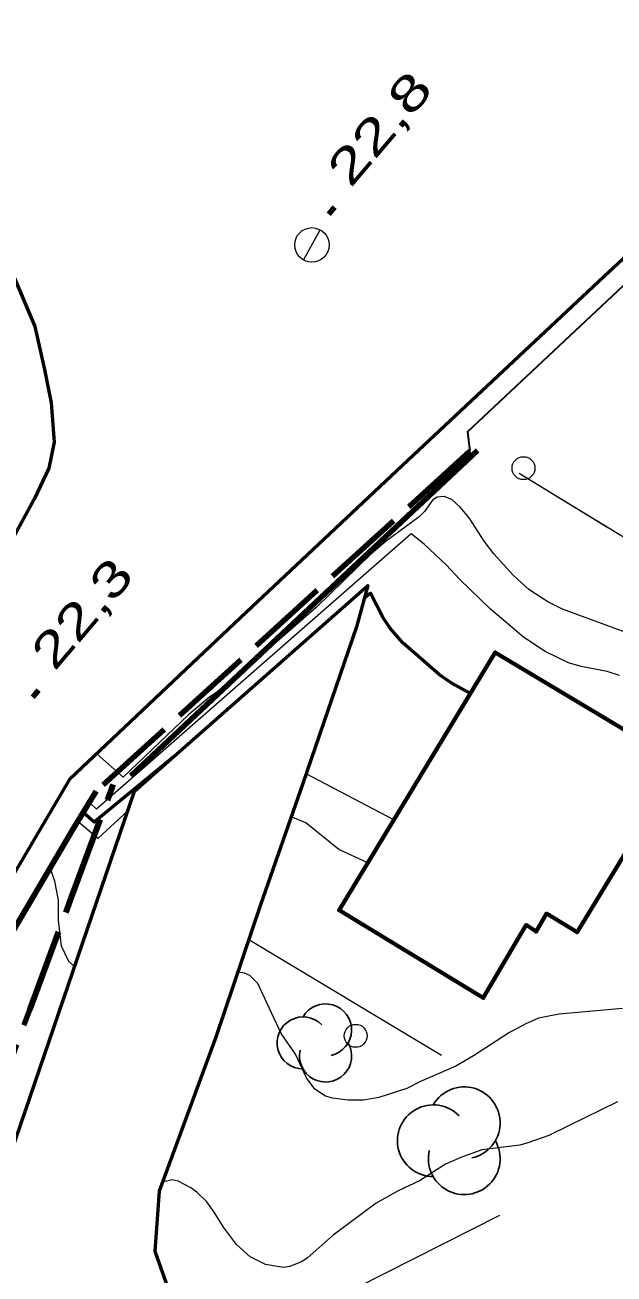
# Model space of a CAD drawing. Extents: x 356765 to 358572, y 5103174 to 5104650.
# Drawn here: x 357827.3 to 357853, y 5103444.8 to 5103499.2 of the extents above; entities that cross this region are included whole.
import ezdxf

# ---------------------------------------------------------------- set-up
doc = ezdxf.new("R2010")
doc.units = 0
doc.header["$LTSCALE"] = 0.6
doc.linetypes.add('LONG_DASHED', pattern=[7.5, 6, -1.5])
for name, color, linetype, lineweight in [('1', 7, 'Continuous', 53), ('19', 7, 'Continuous', 13), ('2', 7, 'Continuous', 13), ('21', 7, 'Continuous', 53), ('22', 7, 'Continuous', 35), ('26', 7, 'Continuous', 35), ('3', 7, 'Continuous', 140), ('31', 7, 'Continuous', 70), ('36', 7, 'Continuous', 13), ('37', 7, 'Continuous', 13), ('44', 7, 'Continuous', 25)]:
    doc.layers.add(name, color=color, linetype=linetype, lineweight=lineweight)

msp = doc.modelspace()

# ---------------------------------------------------------------- linework, layer by layer
at = {"layer": '1'}
for points in [[(357846.71, 5103470.05), (357845.87, 5103470.51), (357845.37, 5103470.86), (357843.77, 5103472.26), (357843.2, 5103472.91), (357842.91, 5103473.34), (357842.36, 5103474.42), (357842.09, 5103474.19)], [(357833.84, 5103467.34), (357830.33, 5103464.44), (357829.85, 5103464.86)]]:
    msp.add_lwpolyline(points, dxfattribs=at)
at = {"layer": '19'}
for p, q in [((357843.38, 5103464.55), (357839.56, 5103466.55)), ((357837.06, 5103459.34), (357845.46, 5103454.29)), ((357835.02, 5103440.76), (357847.99, 5103447.33))]:
    msp.add_line(p, q, dxfattribs=at)
at = {"layer": '2'}
for points in [[(357856.37, 5103471.65), (357850.72, 5103473.73), (357850.08, 5103474.04), (357849.25, 5103474.58), (357848.57, 5103475.2), (357847.73, 5103476.13), (357847.31, 5103476.69), (357846.66, 5103477.7), (357846.27, 5103478.17), (357845.9, 5103478.5), (357845.57, 5103478.63), (357845.27, 5103478.61), (357845.06, 5103478.47), (357844.71, 5103477.98), (357844.48, 5103477.74), (357843.04, 5103476.68), (357842.37, 5103476.12), (357839.99, 5103473.79), (357836.03, 5103470.34), (357835.37, 5103469.9), (357834.43, 5103469.12), (357831.59, 5103466.4), (357830.44, 5103467.42)], [(357853.2, 5103470.84), (357852.66, 5103471.01), (357851.54, 5103471.22), (357850.99, 5103471.38), (357849.96, 5103471.88), (357849.02, 5103472.5), (357847.58, 5103473.73), (357846.25, 5103475.01), (357845.65, 5103475.66), (357844.7, 5103476.55), (357844.13, 5103477.01), (357830.43, 5103465.01), (357830.12, 5103465.3)], [(357831.78, 5103464.93), (357830.49, 5103463.74), (357829.62, 5103464.48)], [(357842.24, 5103462.68), (357840.98, 5103463.26), (357839.54, 5103464.41), (357838.91, 5103464.68)], [(357829.47, 5103458.15), (357829.23, 5103458.38), (357828.91, 5103459.05), (357828.78, 5103460.18), (357828.78, 5103461.05), (357828.62, 5103461.87), (357828.41, 5103462.45)], [(357853.34, 5103456.33), (357850.58, 5103456.08), (357849.68, 5103455.9), (357849.15, 5103455.68), (357848.41, 5103455.28), (357846.84, 5103454.26), (357846.07, 5103453.82), (357844.54, 5103453.15), (357843.95, 5103452.84), (357842.72, 5103452.45), (357842.05, 5103452.34), (357841.39, 5103452.34), (357840.71, 5103452.42), (357840.4, 5103452.51), (357839.93, 5103452.82), (357839.58, 5103453.3), (357839.09, 5103454.34), (357838.47, 5103455.24), (357837.46, 5103457.42), (357837.11, 5103457.76), (357836.87, 5103457.87), (357836.58, 5103457.91)], [(357853.11, 5103452.26), (357850.99, 5103451.21), (357850.13, 5103450.8), (357849.21, 5103450.47), (357848.87, 5103450.38), (357847.21, 5103450.17), (357846.29, 5103449.84), (357845.63, 5103449.54), (357844.49, 5103448.82), (357843.56, 5103448.38), (357842.61, 5103447.84), (357840.74, 5103446.45), (357839.62, 5103445.46), (357839.38, 5103445.3), (357838.85, 5103445.09), (357838.57, 5103445.05), (357837.79, 5103445.18), (357837.12, 5103445.51), (357836.53, 5103446.05), (357835.96, 5103446.8), (357835.56, 5103447.46), (357835.23, 5103447.9), (357834.8, 5103448.32), (357834.54, 5103448.51), (357833.98, 5103448.8), (357833.73, 5103448.86), (357833.3, 5103448.76)]]:
    msp.add_lwpolyline(points, dxfattribs=at)
at = {"layer": '21', "linetype": 'LONG_DASHED', "lineweight": 140}
msp.add_line((357846.69, 5103480.61), (357830.42, 5103465.79), dxfattribs=at)
at = {"layer": '21'}
for points in [[(357727.18, 5103579.66), (357739.94, 5103568.96), (357748.99, 5103561.16), (357753.23, 5103557.51), (357769.06, 5103543.9), (357785.67, 5103529.71), (357802.28, 5103515.82), (357809.74, 5103509.32), (357813.44, 5103505.69), (357820.55, 5103498.05), (357824.21, 5103492.98), (357826.16, 5103489.76), (357827.75, 5103486.04), (357828.17, 5103484.17), (357828.46, 5103482.71), (357828.59, 5103481), (357828.35, 5103479.87), (357827.72, 5103478.51), (357826.39, 5103476.07), (357811.09, 5103450.11), (357800.54, 5103432.03), (357790.27, 5103414.46), (357780.85, 5103398.59), (357773.84, 5103386.53)], [(357864.07, 5103498.91), (357852.75, 5103488.42), (357843.99, 5103480.2), (357836.7, 5103473.34), (357829.26, 5103466.3), (357780.45, 5103383.37)], [(357824.89, 5103441.9), (357824.7, 5103445.01), (357825.03, 5103445.41), (357825.15, 5103445.65), (357825.26, 5103445.84), (357832.08, 5103465.8), (357842.24, 5103474.76), (357841.75, 5103472.95), (357839.41, 5103466.13), (357837.57, 5103460.84), (357835.63, 5103455.08), (357833.16, 5103448.37), (357832.97, 5103445.76), (357833.47, 5103444.36)]]:
    msp.add_lwpolyline(points, dxfattribs=at)
at = {"layer": '21', "linetype": 'LONG_DASHED', "lineweight": 140}
msp.add_lwpolyline([(357823.87, 5103446.49), (357825.69, 5103451.38), (357827.52, 5103456.29), (357829.34, 5103461.19), (357831.16, 5103466.09)], dxfattribs=at)
at = {"layer": '22'}
msp.add_lwpolyline([(357937.99, 5103497.9), (357937.4, 5103496.83), (357920.72, 5103507.43), (357919.51, 5103508.21), (357917.59, 5103509.46), (357900.24, 5103520.76), (357897.17, 5103522.57), (357895.57, 5103523.54), (357894.34, 5103523.96), (357892.93, 5103523.97), (357891.19, 5103523.12), (357881.53, 5103514.44), (357862.23, 5103496.13), (357846.59, 5103481.45), (357846.69, 5103480.61)], dxfattribs=at)
at = {"layer": '26', "lineweight": 140}
msp.add_lwpolyline([(357830.42, 5103465.79), (357829.41, 5103464.15), (357781.59, 5103382.81)], dxfattribs=at)
at = {"layer": '3'}
for p, q in [((357840.54, 5103490.94), (357840.8, 5103491.24)), ((357827.65, 5103469.89), (357827.91, 5103470.19))]:
    msp.add_line(p, q, dxfattribs=at)
at = {"layer": '31'}
msp.add_lwpolyline([(357855.38, 5103466.26), (357851.36, 5103459.65), (357850.02, 5103460.46), (357849.57, 5103459.68), (357849.14, 5103459.97), (357847.27, 5103456.79), (357840.99, 5103460.61), (357847.79, 5103471.84), (357854.51, 5103467.82), (357854.09, 5103467.09), (357855.38, 5103466.26)], close=True, dxfattribs=at)
at = {"layer": '36'}
msp.add_line((357839.45, 5103488.93), (357840.17, 5103490.25), dxfattribs=at)
for centre, radius in [((357839.8093, 5103489.5949), 0.75), ((357849.0238, 5103479.8671), 0.5), ((357841.7138, 5103455.1371), 0.5)]:
    msp.add_circle(centre, radius, dxfattribs=at)
at = {"layer": '37', "lineweight": 90}
msp.add_line((357831.93, 5103466.47), (357847.02, 5103480.63), dxfattribs=at)
at = {"layer": '37'}
msp.add_line((357852.7, 5103477.27), (357848.83, 5103479.63), dxfattribs=at)
msp.add_lwpolyline([(357881.71, 5103473.69), (357874.99, 5103471.5), (357870.78, 5103470.47), (357868.23, 5103470.45), (357865.27, 5103471.19), (357862.28, 5103472.24), (357858.43, 5103474.11), (357854.16, 5103476.38), (357848.83, 5103479.63)], dxfattribs=at)
at = {"layer": '44'}
for centre, radius, start, end in [((357840.4042, 5103455.3935), 1.1354, 282.26917, 149.72626), ((357839.4278, 5103454.8258), 1.1354, 44.11537, 269.80396), ((357840.4042, 5103454.2581), 1.1354, 166.93686, 29.62122), ((357846.443, 5103451.3473), 1.5635, 282.26917, 149.72626), ((357845.0984, 5103450.5655), 1.5635, 44.11537, 269.80396), ((357846.443, 5103449.7837), 1.5635, 166.93686, 29.62122)]:
    msp.add_arc(centre, radius, start, end, dxfattribs=at)

# ---------------------------------------------------------------- texts
at = {"layer": '3'}
for s, width, p in [('22,8   ', 1.45, (357841.49, 5103492.03)), ('22,3   ', 1.4, (357828.6, 5103470.98))]:
    msp.add_text(s, height=1.5, rotation=49.619, dxfattribs=dict(at, width=width)).set_placement(p)

doc.saveas('drawing.dxf')
